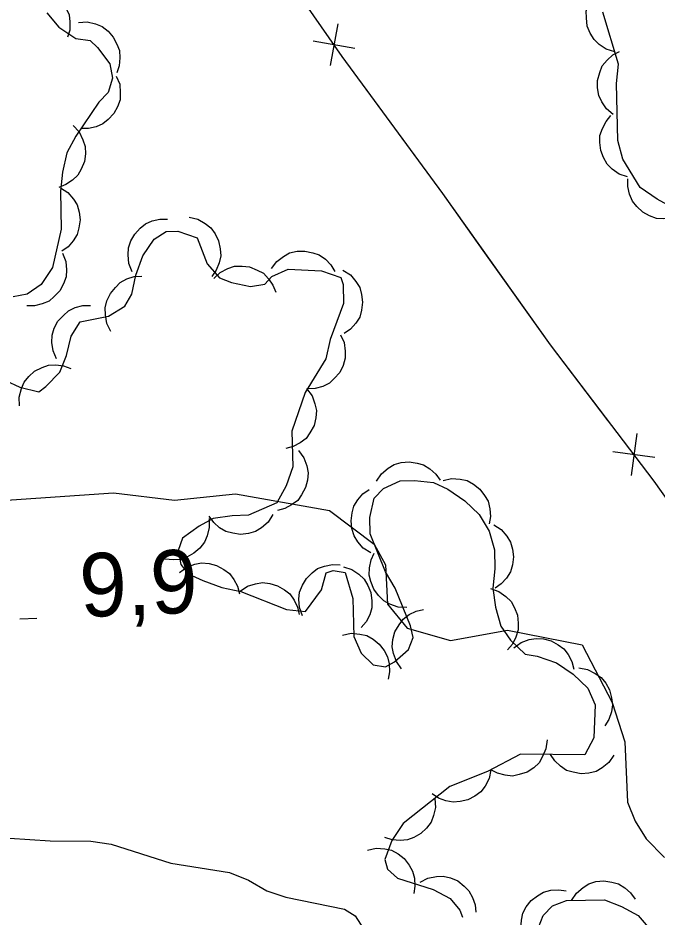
# Model space of a CAD drawing. Extents: x 336540 to 340074, y 5572036 to 5573747.
# Drawn here: x 337880.74 to 337910.93, y 5573503.96 to 5573546.46 of the extents above; entities that cross this region are included whole.
import ezdxf

# ---------------------------------------------------------------- set-up
doc = ezdxf.new("R2010")
doc.units = 0
for name, color, linetype in [('Niveau 2', 7, 'Continuous'), ('Niveau 3', 7, 'Continuous'), ('Niveau 37', 7, 'Continuous'), ('Niveau 44', 7, 'Continuous')]:
    doc.layers.add(name, color=color, linetype=linetype)

msp = doc.modelspace()

# ---------------------------------------------------------------- linework, layer by layer
at = {"layer": 'Niveau 2'}
for points in [[(337876.3, 5573523.39), (337885.26, 5573524.01), (337888.14, 5573523.66), (337891.02, 5573523.97), (337895.46, 5573523.18), (337897.57, 5573521.58), (337898.11, 5573520.61), (337898.21, 5573518.75), (337899.13, 5573517.61), (337901.18, 5573517.03), (337903.87, 5573517.51), (337907.4, 5573516.83), (337908.82, 5573514.09), (337909.42, 5573512.24), (337909.54, 5573509.38), (337909.9, 5573508.48), (337910.43, 5573507.65), (337911.29, 5573506.77)], [(337880.35, 5573507.68), (337882.27, 5573507.55), (337884.18, 5573507.54), (337885.14, 5573507.4), (337887.97, 5573506.5), (337890.73, 5573506.06), (337891.64, 5573505.69), (337892.5, 5573505.2), (337893.4, 5573504.89), (337896.17, 5573504.33), (337896.68, 5573504.01), (337897.21, 5573503.18)]]:
    msp.add_lwpolyline(points, dxfattribs=at)
at = {"layer": 'Niveau 3'}
msp.add_line((337880.83, 5573518.06), (337881.63, 5573518.08), dxfattribs=at)
at = {"layer": 'Niveau 37'}
for p, q in [((337895.86, 5573546.18), (337895.5, 5573544.21)), ((337896.66, 5573545.01), (337894.69, 5573545.37)), ((337909.98, 5573526.81), (337909.71, 5573524.83)), ((337910.83, 5573525.68), (337908.85, 5573525.95))]:
    msp.add_line(p, q, dxfattribs=at)
for points in [[(337947.34, 5573527.54), (337930, 5573514.25), (337922.38, 5573508.56), (337918.22, 5573514.1), (337910.8, 5573524.56), (337905.9, 5573531), (337900.81, 5573538.16), (337896.06, 5573544.64), (337891.8, 5573550.78), (337885.1, 5573558.79), (337880.33, 5573565.37), (337875.13, 5573572.15), (337867.84, 5573582.04), (337865.03, 5573585.97), (337862.33, 5573589.99), (337856.63, 5573597.73), (337851.91, 5573604.01), (337847.54, 5573609.56)], [(337902.72, 5573535.47), (337900.81, 5573538.16), (337896.85, 5573543.57)], [(337908.63, 5573527.41), (337905.9, 5573531), (337902.72, 5573535.47)]]:
    msp.add_lwpolyline(points, dxfattribs=at)
at = {"layer": 'Niveau 44'}
for points in [[(337881.15, 5573547.83), (337881.56, 5573547.88), (337881.96, 5573547.8), (337882.27, 5573547.7), (337882.56, 5573547.5), (337882.83, 5573547.24), (337883.02, 5573546.91), (337883.16, 5573546.61), (337883.2, 5573546.27), (337883.19, 5573545.89), (337883.09, 5573545.55)], [(337908.94, 5573544.86), (337908.54, 5573544.98), (337908.2, 5573545.21), (337907.96, 5573545.44), (337907.78, 5573545.74), (337907.64, 5573546.08), (337907.6, 5573546.46), (337907.59, 5573546.79), (337907.69, 5573547.12), (337907.86, 5573547.46), (337908.09, 5573547.73)], [(337882.11, 5573546.7), (337882.68, 5573546.03), (337883.48, 5573545.49), (337884.16, 5573545.39), (337884.5, 5573545.06), (337885.08, 5573544.29), (337885.21, 5573543.62), (337885, 5573542.94), (337884.56, 5573542.48), (337883.48, 5573540.88), (337883.05, 5573540.08), (337882.84, 5573539.17), (337882.75, 5573538.27), (337882.79, 5573536.47), (337882.38, 5573534.66), (337881.84, 5573533.86), (337881.18, 5573533.4), (337880.51, 5573533.27)], [(337919.49, 5573518.65), (337919.24, 5573519.54), (337917.92, 5573523.11), (337917.46, 5573523.89), (337916.88, 5573524.66), (337915.52, 5573526), (337914.68, 5573528.35), (337913.95, 5573533.81), (337913.71, 5573534.71), (337913.35, 5573535.6), (337912.3, 5573537.15), (337910.94, 5573537.9), (337910.14, 5573538.45), (337909.32, 5573539.78), (337909.08, 5573540.67), (337909.02, 5573543.37), (337909.11, 5573544.28), (337908.38, 5573546.74)], [(337883.6, 5573546.25), (337884.02, 5573546.27), (337884.41, 5573546.18), (337884.72, 5573546.05), (337885, 5573545.84), (337885.24, 5573545.56), (337885.42, 5573545.22), (337885.54, 5573544.92), (337885.56, 5573544.57), (337885.52, 5573544.2), (337885.41, 5573543.86)], [(337908.87, 5573541.89), (337908.55, 5573542.16), (337908.33, 5573542.5), (337908.19, 5573542.8), (337908.13, 5573543.15), (337908.13, 5573543.51), (337908.23, 5573543.88), (337908.35, 5573544.19), (337908.58, 5573544.46), (337908.85, 5573544.71), (337909.17, 5573544.88)], [(337885.39, 5573543.71), (337885.55, 5573543.33), (337885.58, 5573542.92), (337885.57, 5573542.59), (337885.45, 5573542.26), (337885.27, 5573541.94), (337885.01, 5573541.66), (337884.76, 5573541.45), (337884.44, 5573541.31), (337884.07, 5573541.23), (337883.71, 5573541.23)], [(337909.54, 5573538.95), (337909.15, 5573539.08), (337908.82, 5573539.32), (337908.58, 5573539.55), (337908.4, 5573539.86), (337908.28, 5573540.2), (337908.24, 5573540.58), (337908.24, 5573540.91), (337908.36, 5573541.24), (337908.53, 5573541.57), (337908.76, 5573541.85)], [(337883.35, 5573541.37), (337883.63, 5573541.07), (337883.81, 5573540.7), (337883.92, 5573540.39), (337883.93, 5573540.04), (337883.88, 5573539.67), (337883.73, 5573539.32), (337883.57, 5573539.03), (337883.32, 5573538.79), (337883.01, 5573538.58), (337882.67, 5573538.45)], [(337912.03, 5573537.15), (337911.64, 5573537), (337911.24, 5573536.96), (337910.91, 5573536.98), (337910.58, 5573537.1), (337910.26, 5573537.28), (337909.98, 5573537.55), (337909.77, 5573537.8), (337909.64, 5573538.13), (337909.56, 5573538.49), (337909.56, 5573538.85)], [(337882.75, 5573538.43), (337883.1, 5573538.21), (337883.36, 5573537.9), (337883.54, 5573537.62), (337883.64, 5573537.28), (337883.68, 5573536.92), (337883.62, 5573536.54), (337883.54, 5573536.22), (337883.35, 5573535.92), (337883.11, 5573535.64), (337882.81, 5573535.44)], [(337888.83, 5573537.04), (337889.24, 5573536.95), (337889.59, 5573536.74), (337889.85, 5573536.54), (337890.06, 5573536.26), (337890.22, 5573535.92), (337890.3, 5573535.55), (337890.33, 5573535.22), (337890.25, 5573534.88), (337890.11, 5573534.53), (337889.91, 5573534.24)], [(337886.14, 5573534.46), (337885.98, 5573534.85), (337885.95, 5573535.26), (337885.96, 5573535.59), (337886.08, 5573535.92), (337886.26, 5573536.24), (337886.52, 5573536.52), (337886.77, 5573536.73), (337887.09, 5573536.87), (337887.45, 5573536.95), (337887.81, 5573536.95)], [(337880.15, 5573529.32), (337880.83, 5573529), (337881.73, 5573528.79), (337882.06, 5573529.03), (337882.72, 5573529.72), (337883.04, 5573530.51), (337883.25, 5573531.42), (337883.68, 5573532.1), (337885.02, 5573532.36), (337885.8, 5573532.83), (337886.12, 5573533.4), (337886.32, 5573534.3), (337886.64, 5573535.21), (337887.18, 5573536.01), (337887.74, 5573536.36), (337888.3, 5573536.38), (337889.21, 5573536.06), (337889.68, 5573534.83), (337890.26, 5573534.17), (337890.83, 5573533.96), (337891.73, 5573533.76), (337892.4, 5573533.88), (337892.73, 5573534.23), (337893.51, 5573534.58), (337895.08, 5573534.51), (337895.99, 5573534.19), (337896.11, 5573533.86), (337896.13, 5573532.96), (337895.5, 5573531.26), (337895.29, 5573530.35), (337894.32, 5573528.75), (337893.69, 5573526.93), (337893.73, 5573525.24), (337893.41, 5573524.34), (337892.98, 5573523.54), (337891.64, 5573522.95), (337890.86, 5573522.93), (337889.96, 5573522.79), (337889.3, 5573522.44)], [(337882.84, 5573535.34), (337883, 5573534.95), (337883.03, 5573534.55), (337883.02, 5573534.22), (337882.9, 5573533.89), (337882.72, 5573533.56), (337882.46, 5573533.29), (337882.21, 5573533.07), (337881.88, 5573532.94), (337881.52, 5573532.85), (337881.16, 5573532.85)], [(337892.72, 5573534.62), (337892.97, 5573534.95), (337893.29, 5573535.19), (337893.58, 5573535.35), (337893.93, 5573535.43), (337894.3, 5573535.44), (337894.67, 5573535.36), (337894.98, 5573535.26), (337895.27, 5573535.05), (337895.53, 5573534.79), (337895.72, 5573534.48)], [(337890, 5573534.15), (337890.3, 5573534.43), (337890.66, 5573534.61), (337890.98, 5573534.72), (337891.33, 5573534.73), (337891.69, 5573534.69), (337892.05, 5573534.54), (337892.34, 5573534.39), (337892.58, 5573534.13), (337892.79, 5573533.83), (337892.93, 5573533.49)], [(337896.09, 5573534.54), (337896.45, 5573534.31), (337896.71, 5573534), (337896.89, 5573533.72), (337896.98, 5573533.39), (337897.02, 5573533.02), (337896.97, 5573532.64), (337896.89, 5573532.32), (337896.7, 5573532.03), (337896.45, 5573531.75), (337896.16, 5573531.54)], [(337885.13, 5573531.64), (337884.95, 5573532.02), (337884.88, 5573532.42), (337884.87, 5573532.75), (337884.95, 5573533.09), (337885.11, 5573533.43), (337885.35, 5573533.72), (337885.58, 5573533.95), (337885.89, 5573534.12), (337886.24, 5573534.23), (337886.6, 5573534.26)], [(337882.57, 5573530.34), (337882.4, 5573530.72), (337882.35, 5573531.12), (337882.36, 5573531.46), (337882.46, 5573531.79), (337882.63, 5573532.12), (337882.89, 5573532.4), (337883.13, 5573532.62), (337883.45, 5573532.77), (337883.81, 5573532.86), (337884.17, 5573532.87)], [(337895.98, 5573531.48), (337896.15, 5573531.11), (337896.21, 5573530.7), (337896.21, 5573530.37), (337896.11, 5573530.03), (337895.95, 5573529.7), (337895.69, 5573529.41), (337895.46, 5573529.19), (337895.14, 5573529.04), (337894.78, 5573528.94), (337894.42, 5573528.92)], [(337880.82, 5573528.12), (337880.8, 5573528.54), (337880.91, 5573528.94), (337881.03, 5573529.24), (337881.26, 5573529.51), (337881.53, 5573529.76), (337881.88, 5573529.93), (337882.18, 5573530.04), (337882.53, 5573530.06), (337882.9, 5573530.01), (337883.24, 5573529.89)], [(337894.38, 5573528.94), (337894.64, 5573528.6), (337894.77, 5573528.22), (337894.84, 5573527.9), (337894.82, 5573527.55), (337894.73, 5573527.19), (337894.54, 5573526.85), (337894.36, 5573526.58), (337894.08, 5573526.37), (337893.75, 5573526.2), (337893.4, 5573526.1)], [(337894, 5573526.01), (337894.25, 5573525.67), (337894.39, 5573525.29), (337894.45, 5573524.96), (337894.42, 5573524.61), (337894.33, 5573524.26), (337894.14, 5573523.92), (337893.96, 5573523.65), (337893.67, 5573523.44), (337893.35, 5573523.27), (337893, 5573523.18)], [(337897.69, 5573524.56), (337897.92, 5573524.91), (337898.23, 5573525.17), (337898.51, 5573525.35), (337898.85, 5573525.44), (337899.22, 5573525.48), (337899.6, 5573525.42), (337899.91, 5573525.34), (337900.21, 5573525.15), (337900.48, 5573524.9), (337900.69, 5573524.61)], [(337900.83, 5573524.59), (337901.23, 5573524.69), (337901.64, 5573524.66), (337901.96, 5573524.59), (337902.27, 5573524.42), (337902.56, 5573524.19), (337902.79, 5573523.88), (337902.96, 5573523.61), (337903.04, 5573523.26), (337903.07, 5573522.89), (337903.01, 5573522.54)], [(337889.3, 5573522.44), (337888.52, 5573521.86), (337888.31, 5573521.29), (337888.44, 5573520.62), (337888.79, 5573520.18), (337889.47, 5573519.86), (337890.37, 5573519.54), (337891.28, 5573519.34), (337893.43, 5573518.49), (337894.33, 5573518.4), (337895.09, 5573519.43), (337895.3, 5573520.22), (337895.64, 5573520.34), (337896.2, 5573520.24), (337896.56, 5573519.01), (337896.61, 5573517.21), (337896.96, 5573516.43), (337897.53, 5573515.88), (337898.1, 5573515.78), (337898.54, 5573516.02), (337899.2, 5573516.6), (337899.41, 5573517.17), (337899.29, 5573517.72), (337898.57, 5573519.51), (337898.11, 5573520.28), (337897.39, 5573522.07), (337897.37, 5573522.85), (337897.58, 5573523.76), (337898.02, 5573524.22), (337898.8, 5573524.58), (337899.47, 5573524.59), (337900.37, 5573524.5), (337901.05, 5573524.18), (337901.85, 5573523.63), (337902.54, 5573522.98), (337903.01, 5573522.2), (337903.25, 5573521.31), (337903.27, 5573520.41), (337903.18, 5573519.5), (337903.31, 5573518.61), (337903.56, 5573517.71), (337904.02, 5573517.05), (337904.71, 5573516.39), (337905.28, 5573516.29), (337906.18, 5573515.97), (337906.98, 5573515.43), (337907.67, 5573514.77), (337908.02, 5573513.99), (337907.95, 5573512.42), (337907.52, 5573511.62), (337904.48, 5573511.66), (337902.93, 5573510.84), (337901.15, 5573510.12), (337898.94, 5573508.38), (337898.4, 5573507.58), (337898.08, 5573506.67), (337898.21, 5573506.22), (337898.67, 5573505.79), (337900.36, 5573505.26), (337901.16, 5573504.83), (337901.62, 5573504.28), (337901.74, 5573503.95)], [(337897.41, 5573521.17), (337897.06, 5573521.4), (337896.8, 5573521.7), (337896.62, 5573521.98), (337896.52, 5573522.32), (337896.48, 5573522.69), (337896.53, 5573523.07), (337896.61, 5573523.38), (337896.8, 5573523.68), (337897.04, 5573523.96), (337897.34, 5573524.17)], [(337892.78, 5573522.98), (337892.56, 5573522.63), (337892.25, 5573522.36), (337891.97, 5573522.18), (337891.63, 5573522.09), (337891.26, 5573522.04), (337890.89, 5573522.1), (337890.57, 5573522.18), (337890.27, 5573522.36), (337889.99, 5573522.61), (337889.78, 5573522.9)], [(337889.77, 5573522.79), (337889.78, 5573522.37), (337889.68, 5573521.97), (337889.56, 5573521.67), (337889.34, 5573521.39), (337889.06, 5573521.15), (337888.72, 5573520.97), (337888.42, 5573520.86), (337888.07, 5573520.84), (337887.7, 5573520.88), (337887.36, 5573521)], [(337903.22, 5573522.5), (337903.57, 5573522.27), (337903.84, 5573521.96), (337904.02, 5573521.68), (337904.11, 5573521.34), (337904.15, 5573520.98), (337904.1, 5573520.6), (337904.02, 5573520.28), (337903.83, 5573519.98), (337903.58, 5573519.71), (337903.29, 5573519.5)], [(337899.12, 5573518.59), (337898.7, 5573518.61), (337898.32, 5573518.75), (337898.03, 5573518.91), (337897.78, 5573519.15), (337897.56, 5573519.45), (337897.42, 5573519.81), (337897.34, 5573520.12), (337897.35, 5573520.47), (337897.43, 5573520.84), (337897.58, 5573521.16)], [(337888.38, 5573520.25), (337888.72, 5573520.49), (337889.1, 5573520.63), (337889.42, 5573520.7), (337889.77, 5573520.67), (337890.13, 5573520.58), (337890.47, 5573520.39), (337890.73, 5573520.2), (337890.95, 5573519.92), (337891.12, 5573519.59), (337891.21, 5573519.24)], [(337894.18, 5573518.19), (337894.04, 5573518.59), (337894.02, 5573518.99), (337894.05, 5573519.32), (337894.18, 5573519.65), (337894.37, 5573519.96), (337894.65, 5573520.23), (337894.9, 5573520.43), (337895.23, 5573520.55), (337895.6, 5573520.62), (337895.96, 5573520.61)], [(337896.12, 5573520.51), (337896.52, 5573520.39), (337896.85, 5573520.16), (337897.1, 5573519.93), (337897.28, 5573519.63), (337897.41, 5573519.29), (337897.46, 5573518.91), (337897.46, 5573518.58), (337897.36, 5573518.24), (337897.19, 5573517.91), (337896.96, 5573517.64)], [(337891.24, 5573519.36), (337891.59, 5573519.59), (337891.97, 5573519.71), (337892.3, 5573519.77), (337892.65, 5573519.73), (337893, 5573519.62), (337893.33, 5573519.42), (337893.59, 5573519.23), (337893.79, 5573518.94), (337893.95, 5573518.6), (337894.03, 5573518.25)], [(337903.07, 5573519.48), (337903.46, 5573519.35), (337903.8, 5573519.11), (337904.04, 5573518.88), (337904.21, 5573518.58), (337904.34, 5573518.23), (337904.38, 5573517.85), (337904.38, 5573517.53), (337904.27, 5573517.19), (337904.1, 5573516.86), (337903.87, 5573516.59)], [(337898.86, 5573515.69), (337898.62, 5573516.03), (337898.49, 5573516.41), (337898.42, 5573516.73), (337898.46, 5573517.08), (337898.55, 5573517.44), (337898.75, 5573517.77), (337898.94, 5573518.04), (337899.22, 5573518.25), (337899.55, 5573518.41), (337899.9, 5573518.5)], [(337896.08, 5573517.28), (337896.49, 5573517.37), (337896.89, 5573517.33), (337897.22, 5573517.26), (337897.52, 5573517.09), (337897.81, 5573516.85), (337898.04, 5573516.55), (337898.2, 5573516.26), (337898.28, 5573515.92), (337898.3, 5573515.55), (337898.24, 5573515.2)], [(337904.17, 5573516.68), (337904.51, 5573516.93), (337904.89, 5573517.07), (337905.22, 5573517.13), (337905.57, 5573517.1), (337905.93, 5573517.01), (337906.26, 5573516.82), (337906.53, 5573516.64), (337906.74, 5573516.36), (337906.91, 5573516.03), (337907, 5573515.68)], [(337907.24, 5573515.73), (337907.65, 5573515.65), (337908.02, 5573515.47), (337908.29, 5573515.28), (337908.51, 5573515.01), (337908.69, 5573514.69), (337908.79, 5573514.32), (337908.83, 5573513.99), (337908.78, 5573513.65), (337908.66, 5573513.3), (337908.47, 5573512.99)], [(337905.74, 5573512.33), (337905.69, 5573511.91), (337905.53, 5573511.54), (337905.36, 5573511.25), (337905.11, 5573511.01), (337904.8, 5573510.81), (337904.43, 5573510.69), (337904.11, 5573510.62), (337903.76, 5573510.66), (337903.4, 5573510.75), (337903.09, 5573510.92)], [(337908.9, 5573511.6), (337908.66, 5573511.26), (337908.35, 5573511.01), (337908.06, 5573510.84), (337907.72, 5573510.75), (337907.35, 5573510.73), (337906.97, 5573510.8), (337906.66, 5573510.89), (337906.37, 5573511.09), (337906.1, 5573511.34), (337905.9, 5573511.64)], [(337903.09, 5573510.91), (337903.01, 5573510.5), (337902.81, 5573510.14), (337902.61, 5573509.88), (337902.33, 5573509.67), (337902, 5573509.5), (337901.63, 5573509.42), (337901.3, 5573509.38), (337900.96, 5573509.45), (337900.61, 5573509.58), (337900.31, 5573509.78)], [(337900.44, 5573509.56), (337900.47, 5573509.14), (337900.38, 5573508.75), (337900.27, 5573508.44), (337900.05, 5573508.16), (337899.78, 5573507.9), (337899.45, 5573507.72), (337899.15, 5573507.6), (337898.8, 5573507.57), (337898.43, 5573507.6), (337898.08, 5573507.71)], [(337897.25, 5573507.11), (337897.66, 5573507.21), (337898.07, 5573507.18), (337898.39, 5573507.11), (337898.7, 5573506.94), (337898.99, 5573506.72), (337899.22, 5573506.41), (337899.39, 5573506.13), (337899.48, 5573505.79), (337899.5, 5573505.42), (337899.45, 5573505.06)], [(337899.74, 5573505.6), (337900.11, 5573505.79), (337900.51, 5573505.87), (337900.83, 5573505.88), (337901.18, 5573505.8), (337901.52, 5573505.66), (337901.82, 5573505.42), (337902.05, 5573505.19), (337902.22, 5573504.88), (337902.34, 5573504.53), (337902.38, 5573504.18)], [(337906.9, 5573504.74), (337907.13, 5573505.09), (337907.44, 5573505.35), (337907.72, 5573505.53), (337908.05, 5573505.63), (337908.42, 5573505.67), (337908.8, 5573505.61), (337909.12, 5573505.53), (337909.42, 5573505.34), (337909.69, 5573505.1), (337909.9, 5573504.8)], [(337904.59, 5573503), (337904.5, 5573503.4), (337904.53, 5573503.81), (337904.6, 5573504.13), (337904.76, 5573504.44), (337904.99, 5573504.73), (337905.29, 5573504.96), (337905.57, 5573505.13), (337905.92, 5573505.22), (337906.29, 5573505.24), (337906.64, 5573505.19)], [(337905.34, 5573503.46), (337905.56, 5573504.03), (337905.99, 5573504.49), (337906.66, 5573504.73), (337908.46, 5573504.77), (337909.25, 5573504.46), (337910.05, 5573504.02), (337910.51, 5573503.47)]]:
    msp.add_lwpolyline(points, dxfattribs=at)

# ---------------------------------------------------------------- texts
at = {"layer": 'Niveau 3'}
msp.add_text('9,9    ', height=2.9999, rotation=2.2763, dxfattribs=at).set_placement((337883.71, 5573518.13))

doc.saveas('drawing.dxf')
